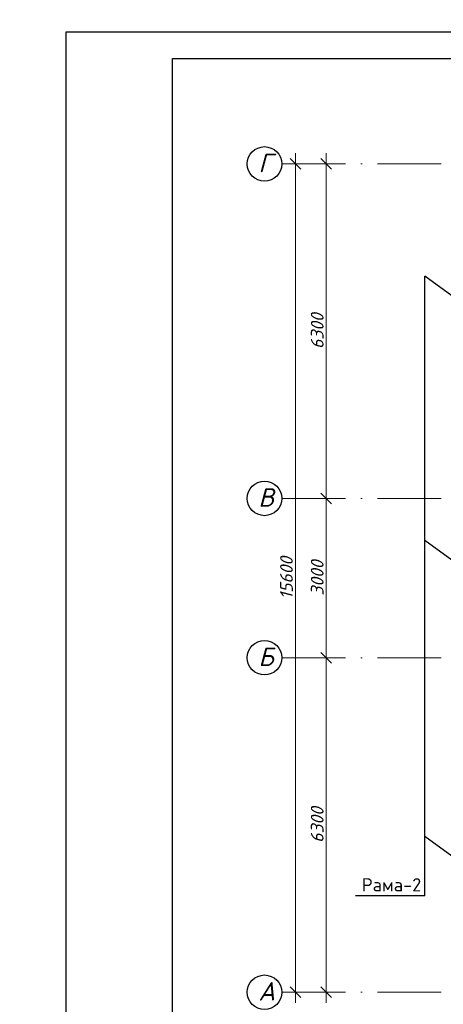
# Model space of a CAD drawing. Header units: millimetres. Extents: x 363306 to 7757304, y 1022887 to 1207196.
# Tile 477 of 656: x 1798829 to 1806803, y 1070363 to 1088906. Entities that reach past the tile are written whole.
import ezdxf

# ---------------------------------------------------------------- set-up
doc = ezdxf.new("R2010")
doc.units = ezdxf.units.MM
doc.linetypes.add('ACAD_ISO10W100', pattern=[18, 12, -3, 0, -3])
doc.layers.add('0 @ 100', color=7, linetype='Continuous')
doc.layers.add('O3SAD', color=1, linetype='Continuous')
doc.layers.add('PLAN', color=250, linetype='Continuous', lineweight=25)
doc.styles.add('iso', font='isocpeur.TTF')
doc.styles.get("Standard").update_dxf_attribs({"font": 'isocpeui.ttf'})
doc.styles.add('ГОСТ 2.304', font='isocpeui.ttf')
doc.dimstyles.new('Санжар', dxfattribs={"dimtxt": 240, "dimasz": 200, "dimexe": 200, "dimexo": 200, "dimgap": 50, "dimtad": 1, "dimdec": 0, "dimtxsty": 'Standard', "dimblk": 'OBLIQUE', "dimcen": 2.5, "dimdle": 200, "dimclrd": 152, "dimclre": 152, "dimclrt": 152, "dimadec": 0, "dimazin": 0, "dimtfac": 1, "dimtdec": 0, "dimtmove": 0, "dimatfit": 3, "dimldrblk": 'OBLIQUE', "dimfxl": 0, "dimlwd": 0, "dimlwe": 0, "dimarcsym": 0})

# ---------------------------------------------------------------- blocks, each defined once
blk = doc.blocks.new('_Oblique')
at = {"color": 0, "linetype": 'ByBlock', "lineweight": -2}
blk.add_line((-0.5, -0.5), (0.5, 0.5), dxfattribs=at)
blk = doc.blocks.new('*D1639')
at = {"lineweight": 0, "transparency": 16777216}
for p, q in [((1804600, 1070390), (1804600, 1077090)), ((1804682, 1076890), (1804400, 1076890)), ((1804719, 1070590), (1804400, 1070590))]:
    blk.add_line(p, q, dxfattribs=at)
at = {"layer": 'Defpoints', "color": 0, "lineweight": 30, "transparency": 16777216}
for p in [(1804600, 1076890), (1804882, 1076890), (1804919, 1070590)]:
    blk.add_point(p, dxfattribs=at)
at = {"lineweight": 0, "transparency": 16777216, "xscale": 200, "yscale": 200, "zscale": 200}
for p, rotation in [((1804600, 1076890), 90), ((1804600, 1070590), 270)]:
    blk.add_blockref('_Oblique', p, dxfattribs=dict(at, rotation=rotation))
at = {"lineweight": 0, "transparency": 16777216, "insert": (1804430, 1073740), "char_height": 240, "attachment_point": 5, "rotation": 90, "bg_fill": 3, "box_fill_scale": 1.1, "bg_fill_color": 256, "bg_fill_true_color": 13158600, "bg_fill_transparency": 0}
blk.add_mtext('6300', dxfattribs=at)
blk = doc.blocks.new('*D1640')
at = {"lineweight": 0, "transparency": 16777216}
for p, q in [((1804600, 1076690), (1804600, 1080090)), ((1804800, 1079890), (1804800, 1079890)), ((1804691, 1076890), (1804400, 1076890))]:
    blk.add_line(p, q, dxfattribs=at)
at = {"layer": 'Defpoints', "color": 0, "lineweight": 30, "transparency": 16777216}
for p in [(1804600, 1079890), (1804600, 1079890), (1804891, 1076890)]:
    blk.add_point(p, dxfattribs=at)
at = {"lineweight": 0, "transparency": 16777216, "xscale": 200, "yscale": 200, "zscale": 200}
for p, rotation in [((1804600, 1079890), 90), ((1804600, 1076890), 270)]:
    blk.add_blockref('_Oblique', p, dxfattribs=dict(at, rotation=rotation))
at = {"lineweight": 0, "transparency": 16777216, "insert": (1804430, 1078390), "char_height": 240, "attachment_point": 5, "rotation": 90, "bg_fill": 3, "box_fill_scale": 1.1, "bg_fill_color": 256, "bg_fill_true_color": 13158600, "bg_fill_transparency": 0}
blk.add_mtext('3000', dxfattribs=at)
blk = doc.blocks.new('*D1641')
at = {"lineweight": 0, "transparency": 16777216}
for p, q in [((1804600, 1079690), (1804600, 1086390)), ((1804800, 1086190), (1804800, 1086190)), ((1804800, 1079890), (1804800, 1079890))]:
    blk.add_line(p, q, dxfattribs=at)
at = {"layer": 'Defpoints', "color": 0, "lineweight": 30, "transparency": 16777216}
for p in [(1804600, 1086190), (1804600, 1086190), (1804600, 1079890)]:
    blk.add_point(p, dxfattribs=at)
at = {"lineweight": 0, "transparency": 16777216, "xscale": 200, "yscale": 200, "zscale": 200}
for p, rotation in [((1804600, 1086190), 90), ((1804600, 1079890), 270)]:
    blk.add_blockref('_Oblique', p, dxfattribs=dict(at, rotation=rotation))
at = {"lineweight": 0, "transparency": 16777216, "insert": (1804430, 1083040), "char_height": 240, "attachment_point": 5, "rotation": 90, "bg_fill": 3, "box_fill_scale": 1.1, "bg_fill_color": 256, "bg_fill_true_color": 13158600, "bg_fill_transparency": 0}
blk.add_mtext('6300', dxfattribs=at)
blk = doc.blocks.new('*D1642')
at = {"lineweight": 0, "transparency": 16777216}
for p, q in [((1804021, 1070390), (1804021, 1086390)), ((1804076, 1086190), (1803821, 1086190)), ((1804076, 1070590), (1803821, 1070590))]:
    blk.add_line(p, q, dxfattribs=at)
at = {"layer": 'Defpoints', "color": 0, "lineweight": 30, "transparency": 16777216}
for p in [(1804021, 1086190), (1804276, 1086190), (1804276, 1070590)]:
    blk.add_point(p, dxfattribs=at)
at = {"lineweight": 0, "transparency": 16777216, "xscale": 200, "yscale": 200, "zscale": 200}
for p, rotation in [((1804021, 1086190), 90), ((1804021, 1070590), 270)]:
    blk.add_blockref('_Oblique', p, dxfattribs=dict(at, rotation=rotation))
at = {"lineweight": 0, "transparency": 16777216, "insert": (1803851, 1078390), "char_height": 240, "attachment_point": 5, "rotation": 90, "bg_fill": 3, "box_fill_scale": 1.1, "bg_fill_color": 256, "bg_fill_true_color": 13158600, "bg_fill_transparency": 0}
blk.add_mtext('15600', dxfattribs=at)

msp = doc.modelspace()

# ---------------------------------------------------------------- linework, layer by layer
at = {"color": 1, "linetype": 'ACAD_ISO10W100', "lineweight": 9, "ltscale": 100}
for p, q in [((1803762.497, 1086190.165), (1833702.505, 1086190.165)), ((1803762.497, 1079890.165), (1833702.505, 1079890.165)), ((1803762.497, 1076890.165), (1833756.076, 1076890.165)), ((1803762.497, 1070590.165), (1833702.505, 1070590.165))]:
    msp.add_line(p, q, dxfattribs=at)
at = {"lineweight": 25, "ltscale": 100}
for points in [[(1807306.17, 1083451.967), (1806452.833, 1084072.989)], [(1806452.833, 1072408.498), (1806452.833, 1084072.989)], [(1807306.17, 1078476.487), (1806452.833, 1079097.509)], [(1807306.17, 1072904.358), (1806452.833, 1073525.381)], [(1806452.833, 1072408.498), (1805152.039, 1072408.498)]]:
    msp.add_lwpolyline(points, dxfattribs=at)
at = {"layer": 'PLAN', "color": 158, "lineweight": 30}
for centre in [(1803437.612, 1086190.165), (1803437.612, 1079890.165), (1803437.612, 1076890.165), (1803437.612, 1070590.165)]:
    msp.add_circle(centre, 324.885, dxfattribs=at)

# ---------------------------------------------------------------- texts
at = {"lineweight": 9, "char_height": 400, "attachment_point": 1, "style": 'iso'}
for s, insert, width in [('\\pi1171.712;Крепежный \\P\\pi762.472;элемент КЭ-1', (1382779.98, 1087540.128), 5098.88054), ('\\pi1764.372;Примерных вид для\\P\\pi488.236;стена монтажа (Газоблок)', (1134531.899, 1087474.922, 0), 9717.00309), ('\\pi1764.372;Примерных вид для\\P\\pi488.236;стена монтажа (Газоблок)', (1179462.79, 1087508.085, 0), 9717.00309), ('\\pi1764.372;Примерных вид для\\P\\pi488.236;стена монтажа (Газоблок)', (1224462.79, 1087508.085, 0), 9717.00309), ('\\pi1764.372;Примерных вид для\\P\\pi488.236;стена монтажа (Газоблок)', (1269531.899, 1087474.922, 0), 9717.00309), ('\\pi457.168;{\\LГоризонтальная} \\P\\pi1088.684;сетка ГС-1', (1375298.56, 1087421.862), 5098.88054), ('\\pi457.168;{\\LГоризонтальная} \\P\\pi1121.108;сетка ГС-2', (1374921.9, 1081456.843), 5098.88054), ('\\pi457.16754;{\\LГоризонтальная} \\P\\pi1088.83421;сетка ГС-3', (1375420.972, 1075790.643), 5098.88054)]:
    msp.add_mtext(s, dxfattribs=dict(at, insert=insert, width=width))
at = {"color": 18, "lineweight": 0, "true_color": 0x000000, "char_height": 500, "attachment_point": 1}
for s, insert, width in [('\\pi951.20865;Разрез 1 - 1', (1431194.663, 1087606.338), 5955.4476), ('\\pi951.20865;Разрез 1 - 1', (1475028.174, 1087606.338), 5955.4476), ('\\pi951.20865;Разрез 1 - 1', (1521202.46, 1087606.338), 5955.4476), ('\\pi951.20865;Разрез 1 - 1', (1564347.248, 1087307.106), 5955.4476), ('\\pi643.3;{\\LКолонна монолитная K-1\\P\\pi2988.375;}(опалубка)', (1688064.24, 1087204.928), 9430.53612), ('\\pi643.3;{\\LКолонна монолитная K-2\\P\\pi2988.375;}(опалубка)', (1745064.24, 1087204.928), 9430.53612)]:
    msp.add_mtext(s, dxfattribs=dict(at, insert=insert, width=width))
at = {"lineweight": 25, "ltscale": 100, "insert": (1805267.712, 1072737.959), "char_height": 250, "width": 1250, "attachment_point": 1}
msp.add_mtext('{\\fISOCPEUR|b0|i0|c204|p34;Рама-2}', dxfattribs=at)
at = {"color": 0, "lineweight": -2, "ltscale": 5, "insert": (1348958.4, 1070865.149), "char_height": 300, "width": 17773.54363, "attachment_point": 1, "style": 'iso'}
msp.add_mtext('\\pi7162.827;{\\fISOCPEUR|b0|i1|c204|p34;Примечание:\\P\\pi0;1. \\C256;Данный лист читать совместно с листами\\C0; КP- \\P2. Горизонтальные сетки СГ-1, СГ-2, СГ-3  устраиваются по длине в стенах и в перегородках, через каждый 600 мм расстояние по высоте.\\P\\C256;3. Стены  выполнить из газоблока изготавливается автоклавным методом D600/\\PКладку выполнить с применением однорядной перевязки\\P5.Контроль качества материалов и работ выполнять согласно указаниям \\PКМК 2.01.03-19, КМК 3.03.01-98 и ППР.\\P6. Все внутренние дверные отверстие монтажировать на отм. +2,100.\\P7. Прочность клеевого состава или раствора должна обеспечить величину нормального сцепления не менее 1,2 кгс/см².}', dxfattribs=at)
at = {"layer": '0 @ 100', "color": 7, "insert": (761996.908, 1075986.433), "char_height": 318.940213, "width": 19697.5359, "attachment_point": 4, "style": 'ГОСТ 2.304'}
msp.add_mtext('\\pi5457.36288;{\\fISOCPEUR|b1|i1|c204|p34;Характеристика участка строительства:\\P\\pi0;\\P}Расчетная зимняя температура воздух 15 °С.\\PСкоростной напор ветра   - 38кг/м2.\\PВес снегового покрова    - 50кг/м2.\\PКлассификация зданий по функциональной пожарной опасности - Ф 4.1 \\PКоэффициент надежности по назначению - 0.95\\P\\P^IПроектом разработано подъёмник для мало мобильных граждан населения грузоподъемностью 250 кг. скоростью 0,25 см/с. Двери шахт подъёмника противопожарные с пределом огнестойкости El 30. Подъёмники оборудованы кабинами габаритами 1500х1500 мм, ширина дверей кабины обеспечивает проезд инвалидной коляски. Для экстренных случаев подъёмник оснащен дополнительным аккумулятором и механическим спуском для безопасного спуска пассажира в нулевую отметку. Так же в дверях подъёмника установлены замки датчики которые открываются с ключевыми картами, чтобы открыть двери подъёмника.\\P^IС внешней и внутренней стороны наружных стен предусмотрено обшивка из аквапанелей толщиной 12,5мм с утеплением из минераловатной ваты на кварцевой основе, А =0,040 Вт/мС, толщиной 100мм. (по теплотехническому расчету). Наружная отделка из органическое стекло.\\P^IПодрядчик обязан предоставить заказчику сертификаты соответствия и пожарной безопасности на фасадную систему и все применяемые в данной системе материалы и изделия.\\PКонструкции, изделия и материалы применены по действующим стандартам, ТУ, сертификатам. На путях эвакуации используются отделочные материалы, соответствующие требованиям п. 5.25 ШНК 2.01.02-04.\\PОтделка стен с внутренней стороны окраска водоэмульсионными красками светлых тонов. Во внутренней и наружной отделке использованы современные отделочные материалы используемые на территории Республики Узбекистан.\\P^IКрыша - скатная из металлических профилированных листов с полимерными покрытиями с обеих сторон толщ.0,55мм по металлическим конструкциям.\\P^IПо периметру наружных стен устраивается бетонная отмостка. Бетон кл.В 7,5 шириной 1000 мм, толщиной 50 мм по гравийному основанию толщиной 100 мм -150 мм.\\P^IВсе строительно-монтажные работы вести согласно указаний соответствующих строительных норм и проекта производства работ (П.П.Р.) на основании ШНК 3.01.01 - 03 и КМК 3.01.02 - 00.', dxfattribs=at)
at = {"layer": 'PLAN', "lineweight": 30, "char_height": 350, "width": 338.65741, "attachment_point": 1}
for s, insert in [('Г', (1803321.829, 1086382.952)), ('B', (1803321.829, 1080082.952)), ('Б', (1803321.829, 1077082.952)), ('A', (1803321.829, 1070782.952))]:
    msp.add_mtext(s, dxfattribs=dict(at, insert=insert))

# ---------------------------------------------------------------- next in the draw order: dimensions: what is measured, and where the dimension line sits
at = {"color": 18, "lineweight": 0, "true_color": 0x000000}
dim = msp.add_linear_dim(base=(1804599.945, 1076890.165), p1=(1804918.698, 1070590.165), p2=(1804881.843, 1076890.165), angle=90, dimstyle='Санжар', override={"dimclrd": 256, "dimclre": 256, "dimclrt": 256, "dimfxl": 2, "dimtfill": 1, "dimarcsym": 2}, dxfattribs=at)
dim.commit()
dim.dimension.update_dxf_attribs({"geometry": '*D1639', "text_midpoint": (1804429.945, 1073740.165)})

# ---------------------------------------------------------------- next in the draw order: dimensions: what is measured, and where the dimension line sits
dim = msp.add_linear_dim(base=(1804599.945, 1079890.165), p1=(1804891.277, 1076890.165), p2=(1804599.945, 1079890.165), angle=90, dimstyle='Санжар', override={"dimclrd": 256, "dimclre": 256, "dimclrt": 256, "dimtmove": 1, "dimfxl": 2, "dimtfill": 1, "dimarcsym": 2}, dxfattribs=at)
dim.commit()
dim.dimension.update_dxf_attribs({"geometry": '*D1640', "text_midpoint": (1804429.945, 1078390.165)})

# ---------------------------------------------------------------- next in the draw order: dimensions: what is measured, and where the dimension line sits
dim = msp.add_linear_dim(base=(1804599.945, 1086190.165), p1=(1804599.945, 1079890.165), p2=(1804599.945, 1086190.165), angle=90, dimstyle='Санжар', override={"dimclrd": 256, "dimclre": 256, "dimclrt": 256, "dimtmove": 1, "dimfxl": 2, "dimtfill": 1, "dimarcsym": 2}, dxfattribs=at)
dim.commit()
dim.dimension.update_dxf_attribs({"geometry": '*D1641', "text_midpoint": (1804429.945, 1083040.165)})

# ---------------------------------------------------------------- next in the draw order: dimensions: what is measured, and where the dimension line sits
dim = msp.add_linear_dim(base=(1804021.354, 1086190.165), p1=(1804275.701, 1070590.165), p2=(1804275.701, 1086190.165), angle=90, dimstyle='Санжар', override={"dimclrd": 256, "dimclre": 256, "dimclrt": 256, "dimfxl": 2, "dimtfill": 1, "dimarcsym": 2}, dxfattribs=at)
dim.commit()
dim.dimension.update_dxf_attribs({"geometry": '*D1642', "text_midpoint": (1803851.354, 1078390.165)})

# ---------------------------------------------------------------- next in the draw order: linework, layer by layer
at = {"lineweight": 30}
msp.add_lwpolyline([(1801706.348, 1088178.072), (1841206.348, 1088178.072), (1841206.348, 1059478.072), (1801706.348, 1059478.072)], close=True, dxfattribs=at)
at = {"layer": 'O3SAD', "color": 1}
msp.add_lwpolyline([(1799706.348, 1088678.072), (1841706.348, 1088678.072), (1841706.348, 1058978.072), (1799706.348, 1058978.072)], close=True, dxfattribs=at)

doc.saveas('drawing.dxf')
